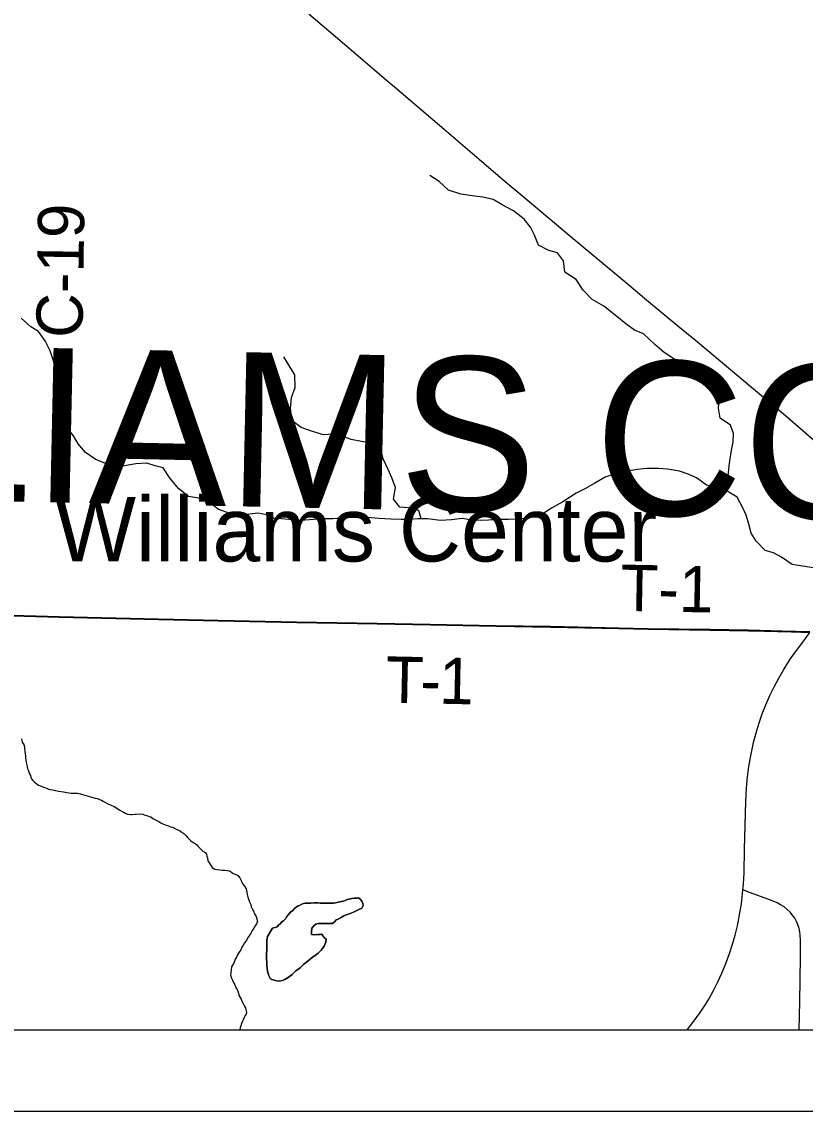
# Model space of a CAD drawing. Extents: x 0 to 34, y 0 to 22.
# Drawn here: x 2.736 to 3.697, y 14 to 15.338 of the extents above; entities that cross this region are included whole.
import ezdxf

# ---------------------------------------------------------------- set-up
doc = ezdxf.new("R2010")
doc.units = 0
for name, color, linetype in [('GM_X_Corporation', 7, 'Continuous'), ('GM_X_County_Road', 7, 'Continuous'), ('GM_X_County_Road_Text', 7, 'Continuous'), ('GM_X_County_Text', 7, 'Continuous'), ('GM_X_Minor_Lake', 7, 'Continuous'), ('GM_X_Minor_River', 7, 'Continuous'), ('GM_X_State_Route', 7, 'Continuous'), ('GM_X_Township_Road', 7, 'Continuous'), ('GM_X_Township_Road_Text', 7, 'Continuous'), ('GM_X_Unincorporated_Text', 7, 'Continuous'), ('SH_Data', 7, 'Continuous')]:
    doc.layers.add(name, color=color, linetype=linetype)

msp = doc.modelspace()

# ---------------------------------------------------------------- linework, layer by layer
at = {"layer": 'GM_X_Corporation'}
for points in [[(3.7027, 14.5884), (3.6691, 14.5893), (3.6274, 14.5905), (3.5802, 14.5912), (3.5044, 14.5924), (3.4684, 14.593), (3.3845, 14.5949), (3.3173, 14.5958), (3.2371, 14.5977), (3.1719, 14.5989), (3.073, 14.6005), (2.9767, 14.6025), (2.9034, 14.6041), (2.7815, 14.607), (2.7098, 14.6089)], [(2.7098, 14.6089), (2.7815, 14.607), (2.9034, 14.6041), (2.9767, 14.6025), (3.073, 14.6005), (3.1719, 14.5989), (3.2371, 14.5977), (3.3173, 14.5958), (3.3845, 14.5949), (3.4684, 14.593), (3.5044, 14.5924), (3.5802, 14.5912), (3.6274, 14.5905), (3.6691, 14.5893), (3.7027, 14.5884)], [(2.7098, 14.6089), (2.7815, 14.607), (2.9034, 14.6041), (2.9767, 14.6025), (3.073, 14.6005), (3.1719, 14.5989), (3.2371, 14.5977), (3.3173, 14.5958), (3.3845, 14.5949), (3.4684, 14.593), (3.5044, 14.5924), (3.5802, 14.5912), (3.6274, 14.5905), (3.6691, 14.5893), (3.7027, 14.5884)], [(3.7027, 14.5884), (3.6691, 14.5893), (3.6274, 14.5905), (3.5802, 14.5912), (3.5044, 14.5924), (3.4684, 14.593), (3.3845, 14.5949), (3.3173, 14.5958), (3.2371, 14.5977), (3.1719, 14.5989), (3.073, 14.6005), (2.9767, 14.6025), (2.9034, 14.6041), (2.7815, 14.607), (2.7098, 14.6089)], [(2.1, 14.1), (8.9, 14.1)], [(2.1, 14.1), (5.7036, 14.1)]]:
    msp.add_lwpolyline(points, dxfattribs=at)
at = {"layer": 'GM_X_County_Road'}
msp.add_lwpolyline([(3.0881, 15.3473), (3.1207, 15.3194), (3.1486, 15.2956), (3.1807, 15.2681), (3.193, 15.2576), (3.2124, 15.2411), (3.254, 15.2055), (3.2969, 15.1688), (3.3291, 15.1413), (3.3482, 15.1253), (3.4077, 15.0754), (3.4368, 15.0511), (3.4807, 15.0144), (3.5026, 14.9961), (3.5409, 14.9643), (3.5624, 14.9465), (3.6031, 14.9127), (3.6311, 14.8891), (3.6459, 14.8767), (3.6702, 14.8564), (3.6944, 14.8359), (3.7069, 14.8247), (3.7108, 14.8207)], dxfattribs=at)
at = {"layer": 'GM_X_Minor_Lake'}
for points in [[(3.0365, 14.183), (3.0367, 14.1788), (3.037, 14.1754), (3.0373, 14.1719), (3.038, 14.1693), (3.0384, 14.1673), (3.0409, 14.1623), (3.0428, 14.1615), (3.0458, 14.1607), (3.0484, 14.1599), (3.0526, 14.1598), (3.0553, 14.1605), (3.0584, 14.1616), (3.0626, 14.1641), (3.0676, 14.1678), (3.0719, 14.1723), (3.0773, 14.1759), (3.0816, 14.18), (3.0858, 14.1833), (3.0893, 14.1863), (3.0924, 14.1889), (3.0959, 14.1911), (3.0997, 14.194), (3.1032, 14.1977), (3.1068, 14.2026), (3.1088, 14.2075), (3.1093, 14.2113), (3.1074, 14.2128), (3.1052, 14.2152), (3.1041, 14.2175), (3.1018, 14.2171), (3.0988, 14.2168), (3.0953, 14.2165), (3.0915, 14.217), (3.0912, 14.22), (3.0917, 14.2246), (3.0945, 14.2279), (3.0968, 14.2298), (3.0995, 14.2305), (3.1021, 14.2304), (3.1131, 14.2305), (3.1169, 14.2305), (3.1196, 14.2323), (3.1216, 14.2349), (3.1239, 14.2356), (3.127, 14.2374), (3.1289, 14.2385), (3.1312, 14.24), (3.1339, 14.2411), (3.1365, 14.2418), (3.1388, 14.2425), (3.1408, 14.2436), (3.1427, 14.2443), (3.1454, 14.2454), (3.1484, 14.2472), (3.153, 14.2494), (3.1546, 14.2527), (3.1543, 14.255), (3.1529, 14.2577), (3.1514, 14.26), (3.1492, 14.262), (3.1473, 14.2617), (3.1454, 14.2617), (3.1435, 14.2614), (3.1408, 14.261), (3.1377, 14.2604), (3.1351, 14.2597), (3.1328, 14.2586), (3.1308, 14.2579), (3.1282, 14.2575), (3.1209, 14.2558), (3.1183, 14.2555), (3.116, 14.2552), (3.1133, 14.2552), (3.1107, 14.2553), (3.108, 14.2554), (3.1054, 14.2554), (3.1019, 14.2555), (3.0985, 14.2556), (3.0944, 14.2557), (3.0905, 14.2554), (3.0868, 14.2555), (3.0841, 14.2552), (3.0814, 14.2548), (3.0795, 14.2541), (3.0768, 14.2527), (3.0749, 14.252), (3.0726, 14.2505), (3.0703, 14.2487), (3.0683, 14.2464), (3.0656, 14.2442), (3.0629, 14.2416), (3.0609, 14.239), (3.0597, 14.2367), (3.057, 14.2338), (3.0551, 14.2323), (3.0527, 14.2301), (3.0508, 14.2282), (3.0492, 14.2264), (3.0469, 14.2256), (3.0435, 14.2246)], [(3.0435, 14.2246), (3.0469, 14.2256), (3.0492, 14.2264), (3.0508, 14.2282), (3.0527, 14.2301), (3.0551, 14.2323), (3.057, 14.2338), (3.0597, 14.2367), (3.0609, 14.239), (3.0629, 14.2416), (3.0656, 14.2442), (3.0683, 14.2464), (3.0703, 14.2487), (3.0726, 14.2505), (3.0749, 14.252), (3.0768, 14.2527), (3.0795, 14.2541), (3.0814, 14.2548), (3.0841, 14.2552), (3.0868, 14.2555), (3.0905, 14.2554), (3.0944, 14.2557), (3.0985, 14.2556), (3.1019, 14.2555), (3.1054, 14.2554), (3.108, 14.2554), (3.1107, 14.2553), (3.1133, 14.2552), (3.116, 14.2552), (3.1183, 14.2555), (3.1209, 14.2558), (3.1282, 14.2575), (3.1308, 14.2579), (3.1328, 14.2586), (3.1351, 14.2597), (3.1377, 14.2604), (3.1408, 14.261), (3.1435, 14.2614), (3.1454, 14.2617), (3.1473, 14.2617), (3.1492, 14.262), (3.1514, 14.26), (3.1529, 14.2577), (3.1543, 14.255), (3.1546, 14.2527), (3.153, 14.2494), (3.1484, 14.2472), (3.1454, 14.2454), (3.1427, 14.2443), (3.1408, 14.2436), (3.1388, 14.2425), (3.1365, 14.2418), (3.1339, 14.2411), (3.1312, 14.24), (3.1289, 14.2385), (3.127, 14.2374), (3.1239, 14.2356), (3.1216, 14.2349), (3.1196, 14.2323), (3.1169, 14.2305), (3.1131, 14.2305), (3.1021, 14.2304), (3.0995, 14.2305), (3.0968, 14.2298), (3.0945, 14.2279), (3.0917, 14.2246), (3.0912, 14.22), (3.0915, 14.217), (3.0953, 14.2165), (3.0988, 14.2168), (3.1018, 14.2171), (3.1041, 14.2175), (3.1052, 14.2152), (3.1074, 14.2128), (3.1093, 14.2113), (3.1088, 14.2075), (3.1068, 14.2026), (3.1032, 14.1977), (3.0997, 14.194), (3.0959, 14.1911), (3.0924, 14.1889), (3.0893, 14.1863), (3.0858, 14.1833), (3.0816, 14.18), (3.0773, 14.1759), (3.0719, 14.1723), (3.0676, 14.1678), (3.0626, 14.1641), (3.0584, 14.1616), (3.0553, 14.1605), (3.0526, 14.1598), (3.0484, 14.1599), (3.0458, 14.1607), (3.0428, 14.1615), (3.0409, 14.1623), (3.0384, 14.1673), (3.038, 14.1693), (3.0373, 14.1719), (3.037, 14.1754), (3.0367, 14.1788), (3.0365, 14.183)], [(3.0435, 14.2246), (3.0372, 14.2145), (3.0368, 14.2118), (3.0367, 14.2099), (3.0367, 14.208), (3.0366, 14.2054), (3.0365, 14.2027), (3.0365, 14.2001), (3.0364, 14.1982), (3.0363, 14.1936), (3.0362, 14.1902), (3.0362, 14.1872), (3.0365, 14.183)], [(3.0365, 14.183), (3.0362, 14.1872), (3.0362, 14.1902), (3.0363, 14.1936), (3.0364, 14.1982), (3.0365, 14.2001), (3.0365, 14.2027), (3.0366, 14.2054), (3.0367, 14.208), (3.0367, 14.2099), (3.0368, 14.2118), (3.0372, 14.2145), (3.0435, 14.2246)]]:
    msp.add_lwpolyline(points, dxfattribs=at)
at = {"layer": 'GM_X_Minor_River'}
for points in [[(3.5992, 14.762), (3.6025, 14.7796), (3.6039, 14.7925), (3.6065, 14.8092), (3.6086, 14.8216), (3.6092, 14.8319), (3.6056, 14.8422), (3.5929, 14.8507), (3.5908, 14.8633), (3.5918, 14.8739), (3.5917, 14.8876), (3.5897, 14.9005), (3.5759, 14.914), (3.563, 14.9158), (3.5532, 14.9167), (3.5396, 14.9212), (3.5243, 14.9313), (3.5127, 14.9414), (3.4986, 14.9542), (3.4877, 14.959), (3.4772, 14.9667), (3.466, 14.9757), (3.4499, 14.9885), (3.4357, 14.9967), (3.4249, 15.0079), (3.416, 15.021), (3.4022, 15.03), (3.4006, 15.0441), (3.3932, 15.0537), (3.3826, 15.0565), (3.3698, 15.0632), (3.3651, 15.0755), (3.36, 15.0854), (3.3522, 15.095), (3.3392, 15.1055), (3.3253, 15.1126), (3.3144, 15.1193), (3.3016, 15.1222), (3.2887, 15.1239), (3.2747, 15.1257), (3.2593, 15.1306), (3.2481, 15.1414), (3.2365, 15.1488)], [(3.0445, 14.7279), (3.0388, 14.7318), (3.0255, 14.7341), (3.005, 14.7316), (2.9914, 14.7338), (2.9771, 14.7387), (2.967, 14.747), (2.9528, 14.7526), (2.9403, 14.7545), (2.9284, 14.7639), (2.9177, 14.7767), (2.9093, 14.7898), (2.8995, 14.7923), (2.8893, 14.7956), (2.8757, 14.7949), (2.8619, 14.7922), (2.8505, 14.791), (2.8366, 14.7959), (2.8257, 14.8007), (2.8138, 14.8086), (2.8049, 14.8195), (2.7991, 14.8291), (2.7896, 14.8419), (2.7846, 14.8549), (2.7853, 14.867), (2.7867, 14.8799), (2.7843, 14.8894), (2.7791, 14.907), (2.7752, 14.92), (2.7706, 14.9334), (2.7645, 14.9457), (2.7565, 14.9573), (2.7467, 14.9629), (2.7352, 14.9738)], [(3.2258, 14.7271), (3.2229, 14.7373), (3.2104, 14.7406), (3.1998, 14.7415), (3.192, 14.7516), (3.1946, 14.7659), (3.1899, 14.7774), (3.1855, 14.7877), (3.1794, 14.8011), (3.1758, 14.8144), (3.1657, 14.8203), (3.1525, 14.8221), (3.14, 14.8246), (3.1298, 14.8282), (3.1177, 14.8311), (3.106, 14.8302), (3.0913, 14.835), (3.0785, 14.8395), (3.0676, 14.8476), (3.0656, 14.8628), (3.0667, 14.8761), (3.0714, 14.8885), (3.0707, 14.9042), (3.0575, 14.9261)], [(3.7073, 14.6669), (3.694, 14.669), (3.6812, 14.6712), (3.6681, 14.6802), (3.6583, 14.6857), (3.6481, 14.6885), (3.637, 14.6997), (3.6307, 14.7097), (3.6279, 14.7208), (3.6247, 14.7318), (3.6203, 14.7414), (3.6138, 14.754), (3.6014, 14.7611), (3.5912, 14.7651), (3.5761, 14.7684), (3.5638, 14.7777), (3.5536, 14.7821), (3.5431, 14.7857), (3.5283, 14.7883), (3.5174, 14.7889), (3.503, 14.7892), (3.4912, 14.7879), (3.4786, 14.7858), (3.4634, 14.7823), (3.4516, 14.7784), (3.4389, 14.7711), (3.4274, 14.7645), (3.4163, 14.7586), (3.3998, 14.7483), (3.386, 14.7402), (3.3764, 14.7343), (3.3661, 14.73), (3.3565, 14.7275), (3.3433, 14.727), (3.333, 14.7265), (3.3194, 14.7263), (3.3087, 14.7258), (3.2985, 14.7252), (3.2879, 14.7258), (3.2761, 14.7276), (3.2632, 14.7259), (3.2496, 14.7254), (3.2337, 14.7272), (3.2219, 14.7271), (3.2117, 14.7265), (3.2014, 14.7263), (3.1885, 14.727), (3.1738, 14.7276), (3.1605, 14.729), (3.151, 14.7288), (3.1385, 14.7287), (3.1283, 14.7281), (3.1176, 14.7272), (3.1051, 14.7271), (3.0778, 14.7253), (3.0634, 14.7264), (3.0445, 14.7279)], [(2.7353, 14.4573), (2.7364, 14.4531), (2.7383, 14.4501), (2.739, 14.4474), (2.7393, 14.4448), (2.7397, 14.4417), (2.74, 14.4387), (2.7404, 14.436), (2.7404, 14.4341), (2.7407, 14.4311), (2.7411, 14.4288), (2.7415, 14.4265), (2.7422, 14.4231), (2.7429, 14.4204), (2.744, 14.4177), (2.7451, 14.4143), (2.7463, 14.412), (2.747, 14.4101), (2.7477, 14.4082), (2.7492, 14.4059), (2.7511, 14.4043), (2.7564, 14.4001), (2.7587, 14.3993), (2.7625, 14.3978), (2.7651, 14.397), (2.7678, 14.3958), (2.7704, 14.395), (2.7739, 14.3946), (2.7773, 14.3938), (2.7807, 14.393), (2.7841, 14.3926), (2.7868, 14.3922), (2.7909, 14.3914), (2.794, 14.391), (2.7963, 14.3906), (2.7989, 14.3905), (2.802, 14.3905), (2.8039, 14.3905), (2.8058, 14.3901), (2.808, 14.3897), (2.8103, 14.3889), (2.813, 14.3881), (2.816, 14.3873), (2.819, 14.3865), (2.8228, 14.3853), (2.8259, 14.3845), (2.8285, 14.3837), (2.8312, 14.3826), (2.8335, 14.3818), (2.8357, 14.3806), (2.8384, 14.3791), (2.8414, 14.3775), (2.8456, 14.3756), (2.849, 14.374), (2.8512, 14.3729), (2.8539, 14.3709), (2.8562, 14.3694), (2.8588, 14.3678), (2.8615, 14.3667), (2.8633, 14.3655), (2.866, 14.3647), (2.869, 14.3643), (2.8709, 14.3643), (2.8744, 14.3646), (2.8763, 14.3646), (2.882, 14.3649), (2.8843, 14.3645), (2.8861, 14.3638), (2.8888, 14.363), (2.8911, 14.3622)], [(2.8911, 14.3622), (2.8941, 14.3614), (2.8968, 14.3595), (2.899, 14.3583), (2.9017, 14.3567), (2.9039, 14.3556), (2.9066, 14.354), (2.9089, 14.3529), (2.9111, 14.3521), (2.913, 14.3513), (2.9157, 14.3505), (2.9183, 14.3493), (2.9206, 14.3486), (2.9225, 14.3478), (2.9252, 14.3462), (2.9282, 14.3451), (2.9305, 14.3439), (2.9323, 14.3427), (2.9346, 14.3408), (2.9373, 14.3385), (2.9395, 14.3358), (2.9433, 14.332), (2.9463, 14.3297), (2.9486, 14.3285), (2.9505, 14.327), (2.9527, 14.3247), (2.9546, 14.3227), (2.958, 14.3193), (2.961, 14.3177), (2.9625, 14.3154), (2.9629, 14.3131), (2.9636, 14.3109), (2.9643, 14.3074), (2.9681, 14.3013), (2.9696, 14.299), (2.9726, 14.2971), (2.9757, 14.2967), (2.9787, 14.2962), (2.9825, 14.2958), (2.9852, 14.2958), (2.9878, 14.2954), (2.9905, 14.295), (2.9931, 14.2934), (2.9954, 14.2919), (2.9977, 14.2911), (3.0011, 14.2892), (3.0033, 14.2865), (3.0052, 14.2834), (3.0063, 14.28), (3.0093, 14.2762), (3.0112, 14.2731), (3.0115, 14.2712), (3.0119, 14.2685), (3.0123, 14.2662), (3.013, 14.2628), (3.0145, 14.2594), (3.0152, 14.2571), (3.0167, 14.2537), (3.0174, 14.251), (3.0189, 14.2475), (3.0201, 14.2456), (3.0212, 14.2422), (3.0234, 14.2391), (3.0249, 14.2327)], [(3.0249, 14.2327), (3.0237, 14.23), (3.0222, 14.2274), (3.0206, 14.2247), (3.0187, 14.2217), (3.0164, 14.2179), (3.0137, 14.2138), (3.0113, 14.2092), (3.009, 14.2066), (3.0075, 14.204), (3.0059, 14.2013), (3.0044, 14.1979), (3.0025, 14.1953), (3.0013, 14.193), (3.0001, 14.1911), (2.9994, 14.1892), (2.9982, 14.1869), (2.997, 14.1843), (2.9959, 14.1816), (2.9943, 14.1794), (2.9932, 14.1771), (2.9927, 14.1733), (2.9923, 14.171), (2.9923, 14.1691), (2.9919, 14.1672), (2.993, 14.1631), (2.9945, 14.1608), (2.996, 14.1573), (2.9971, 14.155), (2.9979, 14.1531), (2.999, 14.1512), (3.0001, 14.1493), (3.0012, 14.1462), (3.0027, 14.1417), (3.005, 14.1375), (3.0064, 14.1344), (3.0079, 14.1313), (3.0091, 14.129), (3.0102, 14.1268), (3.0116, 14.121), (3.0113, 14.1191), (3.0101, 14.1173), (3.0085, 14.115), (3.0074, 14.1123), (3.0066, 14.1104), (3.0054, 14.1078), (3.0046, 14.1048), (3.0039, 14.1025), (3.0035, 14.1002), (3.0035, 14.1)]]:
    msp.add_lwpolyline(points, dxfattribs=at)
at = {"layer": 'GM_X_State_Route'}
msp.add_lwpolyline([(3.5524, 14.1), (3.5593, 14.1087), (3.5684, 14.1212), (3.5749, 14.1311), (3.5788, 14.1374), (3.5848, 14.1482), (3.5901, 14.1587), (3.595, 14.1694), (3.6, 14.1815), (3.6044, 14.1937), (3.6081, 14.2049), (3.6113, 14.2162), (3.6141, 14.2277), (3.6167, 14.2411), (3.6189, 14.2545), (3.6203, 14.2668), (3.6208, 14.2718), (3.6214, 14.2792), (3.6221, 14.2928), (3.6229, 14.3214), (3.6243, 14.3805), (3.6251, 14.3966), (3.6264, 14.4103), (3.6281, 14.4233), (3.6303, 14.4362), (3.6339, 14.4526), (3.637, 14.4647), (3.6406, 14.4766), (3.6445, 14.4878), (3.6489, 14.4988), (3.6539, 14.5102), (3.6591, 14.5209), (3.665, 14.5318), (3.6709, 14.5423), (3.6779, 14.5536), (3.684, 14.5622), (3.6942, 14.5759), (3.7029, 14.5879)], dxfattribs=at)
at = {"layer": 'GM_X_Township_Road'}
msp.add_line((3.6307, 14.5898), (3.6633, 14.5889), dxfattribs=at)
for points in [[(2.7057, 14.6085), (2.71, 14.6084), (2.7818, 14.6065), (2.9036, 14.6035), (2.9769, 14.602), (3.0733, 14.6), (3.1721, 14.5983), (3.2374, 14.5972), (3.3176, 14.5953), (3.3847, 14.5943), (3.4686, 14.5925), (3.5046, 14.5918), (3.5805, 14.5906), (3.6277, 14.5899), (3.6307, 14.5898)], [(3.6633, 14.5889), (3.6694, 14.5888), (3.7029, 14.5879)], [(3.6913, 14.191), (3.6915, 14.2101), (3.6912, 14.2163), (3.6907, 14.22), (3.6898, 14.2243), (3.6882, 14.229), (3.6865, 14.233), (3.6843, 14.2368), (3.6815, 14.2408), (3.6787, 14.2442), (3.6751, 14.2476), (3.6712, 14.2507), (3.667, 14.2534), (3.6626, 14.2556), (3.6557, 14.2586), (3.6302, 14.2682), (3.6208, 14.2718)], [(3.6898, 14.1), (3.6905, 14.1343), (3.6913, 14.189), (3.6913, 14.191)]]:
    msp.add_lwpolyline(points, dxfattribs=at)
at = {"layer": 'SH_Data'}
for p, q in [((2.1, 14.1), (8.9, 14.1)), ((2, 14), (9, 14))]:
    msp.add_line(p, q, dxfattribs=at)

# ---------------------------------------------------------------- texts
at = {"layer": 'GM_X_County_Road_Text'}
msp.add_text('C-19', height=0.05682, rotation=89.1256, dxfattribs=at).set_placement((2.8102, 14.9491))
at = {"layer": 'GM_X_County_Text'}
msp.add_text('WILLIAMS COUNTY', height=0.189394, rotation=358.7748, dxfattribs=at).set_placement((2.1564, 14.7607))
at = {"layer": 'GM_X_Township_Road_Text'}
for s, height, rotation, p in [('T-1', 0.05682, 358.9432, (3.4701, 14.6143)), ('T', 0.0568, 358.804, (3.1819, 14.5017)), ('1', 0.0568, 358.8213, (3.2475, 14.5003)), ('-', 0.0568, 358.8107, (3.2244, 14.5008))]:
    msp.add_text(s, height=height, rotation=rotation, dxfattribs=at).set_placement(p)
at = {"layer": 'GM_X_Unincorporated_Text'}
msp.add_text('Williams Center', height=0.078977, rotation=0, dxfattribs=at).set_placement((2.7762, 14.6749))

doc.saveas('drawing.dxf')
